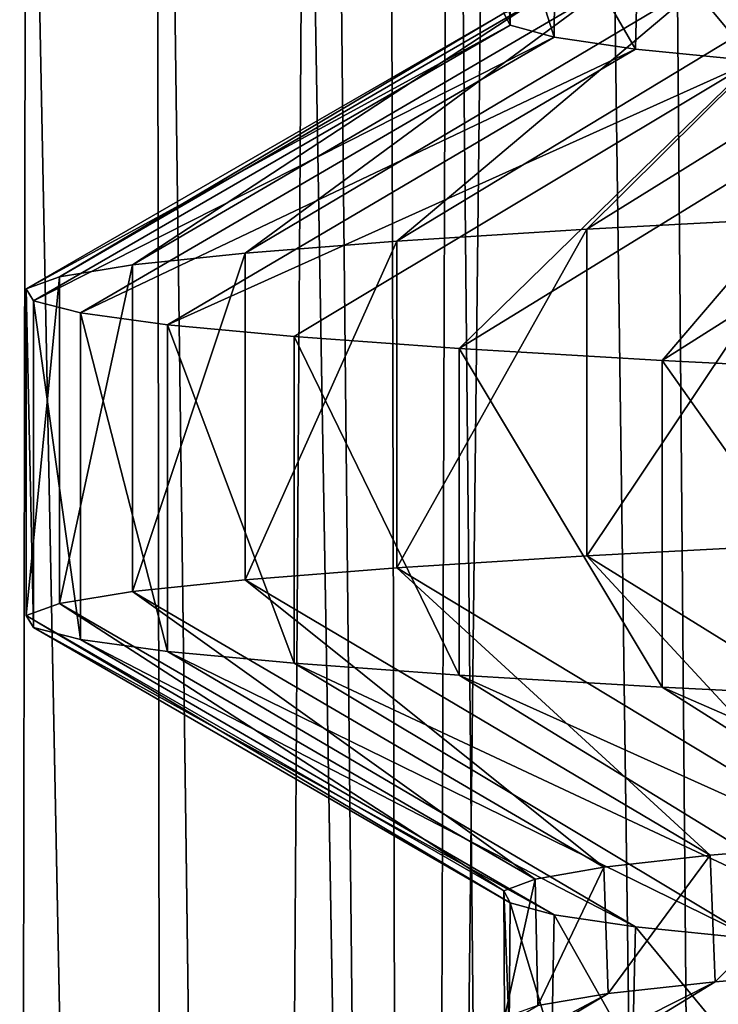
# Model space of a CAD drawing. Header units: millimetres. Extents: x -39.5 to 39.5, y -2 to 94.9.
# Tile 441 of 656: x -14.4 to -13, y 49 to 51. Entities that reach past the tile are written whole.
import ezdxf

# ---------------------------------------------------------------- set-up
doc = ezdxf.new("R2010")
doc.units = ezdxf.units.MM
doc.header["$LTSCALE"] = 65.185185
for name, color, linetype in [('12', 7, 'CONTINUOUS'), ('17', 7, 'CONTINUOUS'), ('172', 7, 'CONTINUOUS'), ('173', 7, 'CONTINUOUS'), ('174', 7, 'CONTINUOUS'), ('175', 7, 'CONTINUOUS'), ('176', 7, 'CONTINUOUS'), ('177', 7, 'CONTINUOUS'), ('43', 7, 'CONTINUOUS'), ('62', 7, 'CONTINUOUS')]:
    doc.layers.add(name, color=color, linetype=linetype)

msp = doc.modelspace()

# ---------------------------------------------------------------- linework, layer by layer
at = {"layer": '12', "color": 7, "linetype": 'Continuous'}
for points in [[(-14.8985, 71, -8.383), (-14.3151, 71, -9.3443), (-14.369, 38.2974, -8.7193), (-14.8985, 71, -8.383)], [(-14.715, 71, 8.701), (-14.5398, 38.2987, 8.4314), (-14.0675, 38.2974, 9.1979), (-14.715, 71, 8.701)], [(-14.1112, 71, 9.6496), (-14.715, 71, 8.701), (-14.0675, 38.2974, 9.1979), (-14.1112, 71, 9.6496)], [(-14.369, 38.2974, -8.7193), (-14.3151, 71, -9.3443), (-13.8813, 38.2974, -9.4765), (-14.369, 38.2974, -8.7193)], [(-14.3151, 71, -9.3443), (-13.6698, 71, -10.2652), (-13.8813, 38.2974, -9.4765), (-14.3151, 71, -9.3443)], [(-13.4463, 71, 10.5564), (-14.1112, 71, 9.6496), (-13.5547, 38.2974, 9.9382), (-13.4463, 71, 10.5564)], [(-13.5547, 38.2974, 9.9382), (-14.1112, 71, 9.6496), (-14.0675, 38.2974, 9.1979), (-13.5547, 38.2974, 9.9382)], [(-13.6698, 71, -10.2652), (-13.3538, 38.2987, -10.2065), (-13.8813, 38.2974, -9.4765), (-13.6698, 71, -10.2652)], [(-13.0028, 38.2974, 10.65), (-13.4463, 71, 10.5564), (-13.5547, 38.2974, 9.9382), (-13.0028, 38.2974, 10.65)], [(-12.7232, 71, 11.4175), (-13.4463, 71, 10.5564), (-13.0028, 38.2974, 10.65), (-12.7232, 71, 11.4175)], [(-12.4134, 38.2987, 11.3315), (-12.7232, 71, 11.4175), (-13.0028, 38.2974, 10.65), (-12.4134, 38.2987, 11.3315)]]:
    msp.add_3dface(points, dxfattribs=at)
at = {"layer": '17', "color": 7, "linetype": 'Continuous'}
for points in [[(-13.3834, 50.9688, -0.6666), (-13.3954, 51.2459, 0.3498), (-13.3958, 50.9926, 0.3356), (-13.3834, 50.9688, -0.6666)], [(-13.3832, 51.2217, -0.6702), (-13.3954, 51.2459, 0.3498), (-13.3834, 50.9688, -0.6666), (-13.3832, 51.2217, -0.6702)], [(-13.2959, 50.9449, -1.6672), (-13.3832, 51.2217, -0.6702), (-13.3834, 50.9688, -0.6666), (-13.2959, 50.9449, -1.6672)], [(-13.2939, 51.1975, -1.6829), (-13.3832, 51.2217, -0.6702), (-13.2959, 50.9449, -1.6672), (-13.2939, 51.1975, -1.6829)], [(-13.1339, 50.9211, -2.6571), (-13.2939, 51.1975, -1.6829), (-13.2959, 50.9449, -1.6672), (-13.1339, 50.9211, -2.6571)], [(-13.1284, 51.1734, -2.6844), (-13.2939, 51.1975, -1.6829), (-13.1339, 50.9211, -2.6571), (-13.1284, 51.1734, -2.6844)], [(-12.8987, 50.8973, -3.6307), (-13.1284, 51.1734, -2.6844), (-13.1339, 50.9211, -2.6571), (-12.8987, 50.8973, -3.6307)], [(-12.8892, 51.1495, -3.6644), (-13.1284, 51.1734, -2.6844), (-12.8987, 50.8973, -3.6307), (-12.8892, 51.1495, -3.6644)], [(-12.986, 49.317, 3.3052), (-12.7017, 49.3408, 4.2694), (-12.9758, 49.0649, 3.3449), (-12.986, 49.317, 3.3052)], [(-12.9758, 49.0649, 3.3449), (-12.7017, 49.3408, 4.2694), (-12.6917, 49.0886, 4.299), (-12.9758, 49.0649, 3.3449)], [(-13.1971, 49.2931, 2.3231), (-12.986, 49.317, 3.3052), (-13.1883, 49.0413, 2.3726), (-13.1971, 49.2931, 2.3231)], [(-13.1883, 49.0413, 2.3726), (-12.986, 49.317, 3.3052), (-12.9758, 49.0649, 3.3449), (-13.1883, 49.0413, 2.3726)], [(-13.3336, 49.2693, 1.3326), (-13.1971, 49.2931, 2.3231), (-13.3284, 49.0175, 1.3833), (-13.3336, 49.2693, 1.3326)], [(-13.3284, 49.0175, 1.3833), (-13.1971, 49.2931, 2.3231), (-13.1883, 49.0413, 2.3726), (-13.3284, 49.0175, 1.3833)], [(-13.3958, 49.2456, 0.3356), (-13.3336, 49.2693, 1.3326), (-13.3946, 48.9936, 0.3807), (-13.3958, 49.2456, 0.3356)], [(-13.3946, 48.9936, 0.3807), (-13.3336, 49.2693, 1.3326), (-13.3284, 49.0175, 1.3833), (-13.3946, 48.9936, 0.3807)], [(-13.3834, 49.2218, -0.6666), (-13.3958, 49.2456, 0.3356), (-13.3853, 48.9697, -0.6267), (-13.3834, 49.2218, -0.6666)], [(-13.3853, 48.9697, -0.6267), (-13.3958, 49.2456, 0.3356), (-13.3946, 48.9936, 0.3807), (-13.3853, 48.9697, -0.6267)], [(-13.3003, 48.9458, -1.6312), (-13.3834, 49.2218, -0.6666), (-13.3853, 48.9697, -0.6267), (-13.3003, 48.9458, -1.6312)], [(-13.2959, 49.1979, -1.6672), (-13.3834, 49.2218, -0.6666), (-13.3003, 48.9458, -1.6312), (-13.2959, 49.1979, -1.6672)], [(-13.1399, 48.9218, -2.6275), (-13.2959, 49.1979, -1.6672), (-13.3003, 48.9458, -1.6312), (-13.1399, 48.9218, -2.6275)], [(-13.1339, 49.1741, -2.6571), (-13.2959, 49.1979, -1.6672), (-13.1399, 48.9218, -2.6275), (-13.1339, 49.1741, -2.6571)], [(-12.9059, 48.8979, -3.6052), (-13.1339, 49.1741, -2.6571), (-13.1399, 48.9218, -2.6275), (-12.9059, 48.8979, -3.6052)], [(-12.8987, 49.1503, -3.6307), (-13.1339, 49.1741, -2.6571), (-12.9059, 48.8979, -3.6052), (-12.8987, 49.1503, -3.6307)]]:
    msp.add_3dface(points, dxfattribs=at)
at = {"layer": '172', "color": 7, "linetype": 'Continuous'}
for points in [[(-13.0809, 50.3012, -5.9001), (-12.5919, 50.8735, -4.5831), (-13.4846, 50.325, -4.908), (-13.0809, 50.3012, -5.9001)], [(-12.215, 50.8497, -5.5095), (-12.5919, 50.8735, -4.5831), (-13.0809, 50.3012, -5.9001), (-12.215, 50.8497, -5.5095)], [(-12.6044, 50.2775, -6.8594), (-12.215, 50.8497, -5.5095), (-13.0809, 50.3012, -5.9001), (-12.6044, 50.2775, -6.8594)], [(-12.3376, 49.1122, 5.2292), (-11.9148, 49.1359, 6.1317), (-13.1638, 48.5664, 5.7128), (-12.3376, 49.1122, 5.2292)], [(-13.1638, 48.5664, 5.7128), (-11.9148, 49.1359, 6.1317), (-12.701, 48.5902, 6.6788), (-13.1638, 48.5664, 5.7128)], [(-12.6917, 49.0886, 4.299), (-12.3376, 49.1122, 5.2292), (-13.5533, 48.5427, 4.7151), (-12.6917, 49.0886, 4.299)], [(-13.5533, 48.5427, 4.7151), (-12.3376, 49.1122, 5.2292), (-13.1638, 48.5664, 5.7128), (-13.5533, 48.5427, 4.7151)], [(-12.9758, 49.0649, 3.3449), (-12.6917, 49.0886, 4.299), (-13.8672, 48.5189, 3.691), (-12.9758, 49.0649, 3.3449)], [(-13.8672, 48.5189, 3.691), (-12.6917, 49.0886, 4.299), (-13.5533, 48.5427, 4.7151), (-13.8672, 48.5189, 3.691)], [(-13.1883, 49.0413, 2.3726), (-12.9758, 49.0649, 3.3449), (-14.1039, 48.4952, 2.6464), (-13.1883, 49.0413, 2.3726)], [(-14.1039, 48.4952, 2.6464), (-12.9758, 49.0649, 3.3449), (-13.8672, 48.5189, 3.691), (-14.1039, 48.4952, 2.6464)], [(-13.3284, 49.0175, 1.3833), (-13.1883, 49.0413, 2.3726), (-14.262, 48.4714, 1.5871), (-13.3284, 49.0175, 1.3833)], [(-14.262, 48.4714, 1.5871), (-13.1883, 49.0413, 2.3726), (-14.1039, 48.4952, 2.6464), (-14.262, 48.4714, 1.5871)]]:
    msp.add_3dface(points, dxfattribs=at)
at = {"layer": '173', "color": 7, "linetype": 'Continuous'}
for points in [[(-13.0809, 50.3012, -5.9001), (-13.4846, 50.325, -4.908), (-13.0809, 49.6512, -5.9001), (-13.0809, 50.3012, -5.9001)], [(-13.0809, 49.6512, -5.9001), (-13.4846, 50.325, -4.908), (-13.4846, 49.675, -4.908), (-13.0809, 49.6512, -5.9001)], [(-12.6044, 50.2775, -6.8594), (-13.0809, 50.3012, -5.9001), (-12.6044, 49.6275, -6.8594), (-12.6044, 50.2775, -6.8594)], [(-12.6044, 49.6275, -6.8594), (-13.0809, 50.3012, -5.9001), (-13.0809, 49.6512, -5.9001), (-12.6044, 49.6275, -6.8594)]]:
    msp.add_3dface(points, dxfattribs=at)
at = {"layer": '174', "color": 7, "linetype": 'Continuous'}
for points in [[(-12.5919, 49.1265, -4.5831), (-12.215, 49.1028, -5.5095), (-13.4846, 49.675, -4.908), (-12.5919, 49.1265, -4.5831)], [(-12.215, 49.1028, -5.5095), (-13.0809, 49.6512, -5.9001), (-13.4846, 49.675, -4.908), (-12.215, 49.1028, -5.5095)], [(-12.215, 49.1028, -5.5095), (-11.7694, 49.079, -6.4063), (-13.0809, 49.6512, -5.9001), (-12.215, 49.1028, -5.5095)], [(-11.7694, 49.079, -6.4063), (-12.6044, 49.6275, -6.8594), (-13.0809, 49.6512, -5.9001), (-11.7694, 49.079, -6.4063)]]:
    msp.add_3dface(points, dxfattribs=at)
at = {"layer": '175', "color": 7, "linetype": 'Continuous'}
for points in [[(-12.7017, 51.0878, 4.2694), (-12.3475, 51.1116, 5.2056), (-13.2311, 50.5626, 5.5552), (-12.7017, 51.0878, 4.2694)], [(-13.2311, 50.5626, 5.5552), (-12.3475, 51.1116, 5.2056), (-12.7799, 50.5864, 6.5267), (-13.2311, 50.5626, 5.5552)], [(-12.986, 51.0639, 3.3052), (-12.7017, 51.0878, 4.2694), (-13.6086, 50.5389, 4.5529), (-12.986, 51.0639, 3.3052)], [(-13.6086, 50.5389, 4.5529), (-12.7017, 51.0878, 4.2694), (-13.2311, 50.5626, 5.5552), (-13.6086, 50.5389, 4.5529)], [(-13.1971, 51.0401, 2.3231), (-12.986, 51.0639, 3.3052), (-13.9103, 50.5151, 3.5252), (-13.1971, 51.0401, 2.3231)], [(-13.9103, 50.5151, 3.5252), (-12.986, 51.0639, 3.3052), (-13.6086, 50.5389, 4.5529), (-13.9103, 50.5151, 3.5252)], [(-13.3336, 51.0163, 1.3326), (-13.1971, 51.0401, 2.3231), (-14.1345, 50.4913, 2.4778), (-13.3336, 51.0163, 1.3326)], [(-14.1345, 50.4913, 2.4778), (-13.1971, 51.0401, 2.3231), (-13.9103, 50.5151, 3.5252), (-14.1345, 50.4913, 2.4778)], [(-13.3958, 50.9926, 0.3356), (-13.3336, 51.0163, 1.3326), (-14.2799, 50.4676, 1.4166), (-13.3958, 50.9926, 0.3356)], [(-14.2799, 50.4676, 1.4166), (-13.3336, 51.0163, 1.3326), (-14.1345, 50.4913, 2.4778), (-14.2799, 50.4676, 1.4166)], [(-13.3834, 50.9688, -0.6666), (-13.3958, 50.9926, 0.3356), (-14.3458, 50.4438, 0.3476), (-13.3834, 50.9688, -0.6666)], [(-14.3458, 50.4438, 0.3476), (-13.3958, 50.9926, 0.3356), (-14.2799, 50.4676, 1.4166), (-14.3458, 50.4438, 0.3476)], [(-14.3318, 50.4201, -0.7234), (-13.3834, 50.9688, -0.6666), (-14.3458, 50.4438, 0.3476), (-14.3318, 50.4201, -0.7234)], [(-13.2959, 50.9449, -1.6672), (-13.3834, 50.9688, -0.6666), (-14.3318, 50.4201, -0.7234), (-13.2959, 50.9449, -1.6672)], [(-14.2379, 50.3963, -1.7904), (-13.2959, 50.9449, -1.6672), (-14.3318, 50.4201, -0.7234), (-14.2379, 50.3963, -1.7904)], [(-13.1339, 50.9211, -2.6571), (-13.2959, 50.9449, -1.6672), (-14.2379, 50.3963, -1.7904), (-13.1339, 50.9211, -2.6571)], [(-14.0647, 50.3725, -2.8474), (-13.1339, 50.9211, -2.6571), (-14.2379, 50.3963, -1.7904), (-14.0647, 50.3725, -2.8474)], [(-12.8987, 50.8973, -3.6307), (-13.1339, 50.9211, -2.6571), (-14.0647, 50.3725, -2.8474), (-12.8987, 50.8973, -3.6307)], [(-13.8131, 50.3488, -3.8885), (-12.8987, 50.8973, -3.6307), (-14.0647, 50.3725, -2.8474), (-13.8131, 50.3488, -3.8885)], [(-13.4846, 50.325, -4.908), (-12.8987, 50.8973, -3.6307), (-13.8131, 50.3488, -3.8885), (-13.4846, 50.325, -4.908)], [(-12.5919, 50.8735, -4.5831), (-12.8987, 50.8973, -3.6307), (-13.4846, 50.325, -4.908), (-12.5919, 50.8735, -4.5831)]]:
    msp.add_3dface(points, dxfattribs=at)
at = {"layer": '176', "color": 7, "linetype": 'Continuous'}
for points in [[(-13.2311, 50.5626, 5.5552), (-12.7799, 50.5864, 6.5267), (-13.2311, 49.9126, 5.5552), (-13.2311, 50.5626, 5.5552)], [(-13.2311, 49.9126, 5.5552), (-12.7799, 50.5864, 6.5267), (-12.7799, 49.9364, 6.5267), (-13.2311, 49.9126, 5.5552)], [(-13.6086, 50.5389, 4.5529), (-13.2311, 50.5626, 5.5552), (-13.6086, 49.8889, 4.5529), (-13.6086, 50.5389, 4.5529)], [(-13.6086, 49.8889, 4.5529), (-13.2311, 50.5626, 5.5552), (-13.2311, 49.9126, 5.5552), (-13.6086, 49.8889, 4.5529)], [(-13.9103, 50.5151, 3.5252), (-13.6086, 50.5389, 4.5529), (-13.9103, 49.8651, 3.5252), (-13.9103, 50.5151, 3.5252)], [(-13.9103, 49.8651, 3.5252), (-13.6086, 50.5389, 4.5529), (-13.6086, 49.8889, 4.5529), (-13.9103, 49.8651, 3.5252)], [(-14.1345, 50.4913, 2.4778), (-13.9103, 50.5151, 3.5252), (-14.1345, 49.8413, 2.4778), (-14.1345, 50.4913, 2.4778)], [(-14.1345, 49.8413, 2.4778), (-13.9103, 50.5151, 3.5252), (-13.9103, 49.8651, 3.5252), (-14.1345, 49.8413, 2.4778)], [(-14.2799, 50.4676, 1.4166), (-14.1345, 50.4913, 2.4778), (-14.2799, 49.8176, 1.4166), (-14.2799, 50.4676, 1.4166)], [(-14.2799, 49.8176, 1.4166), (-14.1345, 50.4913, 2.4778), (-14.1345, 49.8413, 2.4778), (-14.2799, 49.8176, 1.4166)], [(-14.3458, 50.4438, 0.3476), (-14.2799, 50.4676, 1.4166), (-14.3458, 49.7938, 0.3476), (-14.3458, 50.4438, 0.3476)], [(-14.3458, 49.7938, 0.3476), (-14.2799, 50.4676, 1.4166), (-14.2799, 49.8176, 1.4166), (-14.3458, 49.7938, 0.3476)], [(-14.3318, 50.4201, -0.7234), (-14.3458, 50.4438, 0.3476), (-14.3318, 49.7701, -0.7234), (-14.3318, 50.4201, -0.7234)], [(-14.3318, 49.7701, -0.7234), (-14.3458, 50.4438, 0.3476), (-14.3458, 49.7938, 0.3476), (-14.3318, 49.7701, -0.7234)], [(-14.2379, 50.3963, -1.7904), (-14.3318, 50.4201, -0.7234), (-14.2379, 49.7463, -1.7904), (-14.2379, 50.3963, -1.7904)], [(-14.2379, 49.7463, -1.7904), (-14.3318, 50.4201, -0.7234), (-14.3318, 49.7701, -0.7234), (-14.2379, 49.7463, -1.7904)], [(-14.0647, 50.3725, -2.8474), (-14.2379, 50.3963, -1.7904), (-14.0647, 49.7225, -2.8474), (-14.0647, 50.3725, -2.8474)], [(-14.0647, 49.7225, -2.8474), (-14.2379, 50.3963, -1.7904), (-14.2379, 49.7463, -1.7904), (-14.0647, 49.7225, -2.8474)], [(-13.8131, 50.3488, -3.8885), (-14.0647, 50.3725, -2.8474), (-13.8131, 49.6988, -3.8885), (-13.8131, 50.3488, -3.8885)], [(-13.8131, 49.6988, -3.8885), (-14.0647, 50.3725, -2.8474), (-14.0647, 49.7225, -2.8474), (-13.8131, 49.6988, -3.8885)], [(-13.4846, 49.675, -4.908), (-13.4846, 50.325, -4.908), (-13.8131, 50.3488, -3.8885), (-13.4846, 49.675, -4.908)], [(-13.4846, 49.675, -4.908), (-13.8131, 50.3488, -3.8885), (-13.8131, 49.6988, -3.8885), (-13.4846, 49.675, -4.908)]]:
    msp.add_3dface(points, dxfattribs=at)
at = {"layer": '177', "color": 7, "linetype": 'Continuous'}
for points in [[(-12.3475, 49.3646, 5.2056), (-13.2311, 49.9126, 5.5552), (-12.7799, 49.9364, 6.5267), (-12.3475, 49.3646, 5.2056)], [(-12.7017, 49.3408, 4.2694), (-13.6086, 49.8889, 4.5529), (-13.2311, 49.9126, 5.5552), (-12.7017, 49.3408, 4.2694)], [(-12.3475, 49.3646, 5.2056), (-12.7017, 49.3408, 4.2694), (-13.2311, 49.9126, 5.5552), (-12.3475, 49.3646, 5.2056)], [(-12.986, 49.317, 3.3052), (-13.9103, 49.8651, 3.5252), (-13.6086, 49.8889, 4.5529), (-12.986, 49.317, 3.3052)], [(-12.7017, 49.3408, 4.2694), (-12.986, 49.317, 3.3052), (-13.6086, 49.8889, 4.5529), (-12.7017, 49.3408, 4.2694)], [(-13.1971, 49.2931, 2.3231), (-14.1345, 49.8413, 2.4778), (-13.9103, 49.8651, 3.5252), (-13.1971, 49.2931, 2.3231)], [(-12.986, 49.317, 3.3052), (-13.1971, 49.2931, 2.3231), (-13.9103, 49.8651, 3.5252), (-12.986, 49.317, 3.3052)], [(-13.3336, 49.2693, 1.3326), (-14.2799, 49.8176, 1.4166), (-14.1345, 49.8413, 2.4778), (-13.3336, 49.2693, 1.3326)], [(-13.1971, 49.2931, 2.3231), (-13.3336, 49.2693, 1.3326), (-14.1345, 49.8413, 2.4778), (-13.1971, 49.2931, 2.3231)], [(-13.3958, 49.2456, 0.3356), (-14.3458, 49.7938, 0.3476), (-14.2799, 49.8176, 1.4166), (-13.3958, 49.2456, 0.3356)], [(-13.3336, 49.2693, 1.3326), (-13.3958, 49.2456, 0.3356), (-14.2799, 49.8176, 1.4166), (-13.3336, 49.2693, 1.3326)], [(-13.3958, 49.2456, 0.3356), (-13.3834, 49.2218, -0.6666), (-14.3458, 49.7938, 0.3476), (-13.3958, 49.2456, 0.3356)], [(-13.3834, 49.2218, -0.6666), (-14.3318, 49.7701, -0.7234), (-14.3458, 49.7938, 0.3476), (-13.3834, 49.2218, -0.6666)], [(-13.3834, 49.2218, -0.6666), (-13.2959, 49.1979, -1.6672), (-14.3318, 49.7701, -0.7234), (-13.3834, 49.2218, -0.6666)], [(-13.2959, 49.1979, -1.6672), (-14.2379, 49.7463, -1.7904), (-14.3318, 49.7701, -0.7234), (-13.2959, 49.1979, -1.6672)], [(-13.2959, 49.1979, -1.6672), (-13.1339, 49.1741, -2.6571), (-14.2379, 49.7463, -1.7904), (-13.2959, 49.1979, -1.6672)], [(-13.1339, 49.1741, -2.6571), (-14.0647, 49.7225, -2.8474), (-14.2379, 49.7463, -1.7904), (-13.1339, 49.1741, -2.6571)], [(-13.1339, 49.1741, -2.6571), (-12.8987, 49.1503, -3.6307), (-14.0647, 49.7225, -2.8474), (-13.1339, 49.1741, -2.6571)], [(-12.8987, 49.1503, -3.6307), (-13.8131, 49.6988, -3.8885), (-14.0647, 49.7225, -2.8474), (-12.8987, 49.1503, -3.6307)], [(-12.8987, 49.1503, -3.6307), (-12.5919, 49.1265, -4.5831), (-13.8131, 49.6988, -3.8885), (-12.8987, 49.1503, -3.6307)], [(-12.5919, 49.1265, -4.5831), (-13.4846, 49.675, -4.908), (-13.8131, 49.6988, -3.8885), (-12.5919, 49.1265, -4.5831)]]:
    msp.add_3dface(points, dxfattribs=at)
at = {"layer": '43', "color": 7, "linetype": 'Continuous'}
for points in [[(-13.9278, 71, -10.4587), (-13.2178, 71, -11.3428), (-13.586, 38.2987, -10.3807), (-13.9278, 71, -10.4587)], [(-13.586, 38.2987, -10.3807), (-13.2178, 71, -11.3428), (-12.9442, 38.2971, -11.1708), (-13.586, 38.2987, -10.3807)], [(-13.2178, 71, -11.3428), (-12.4517, 71, -12.1789), (-12.9442, 38.2971, -11.1708), (-13.2178, 71, -11.3428)]]:
    msp.add_3dface(points, dxfattribs=at)
at = {"layer": '62', "color": 7, "linetype": 'Continuous'}
for points in [[(-13.6698, 71, -10.2652), (-13.9278, 71, -10.4587), (-13.586, 38.2987, -10.3807), (-13.6698, 71, -10.2652)], [(-13.3538, 38.2987, -10.2065), (-13.6698, 71, -10.2652), (-13.586, 38.2987, -10.3807), (-13.3538, 38.2987, -10.2065)]]:
    msp.add_3dface(points, dxfattribs=at)

doc.saveas('drawing.dxf')
